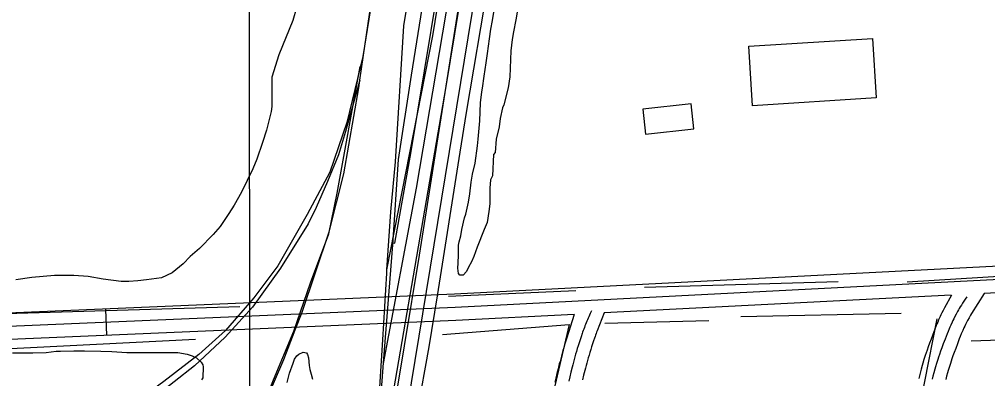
# Model space of a CAD drawing. Extents: x 3313442 to 3351311, y 721974 to 747360.
# Drawn here: x 3327806 to 3328908, y 732286 to 732695 of the extents above; entities that cross this region are included whole.
import ezdxf

# ---------------------------------------------------------------- set-up
doc = ezdxf.new("R2010")
doc.units = 0
for name, color, linetype in [('V-BLDG-OTLN', 7, 'Continuous'), ('V-GRID-MAJR', 7, 'Continuous'), ('V-RAIL-TRAK', 7, 'Continuous'), ('V-ROAD-CNTR', 7, 'Continuous'), ('V-SITE-VEGE', 7, 'Continuous'), ('V-TOPO-SHOR', 7, 'Continuous')]:
    doc.layers.add(name, color=color, linetype=linetype)

msp = doc.modelspace()

# ---------------------------------------------------------------- linework, layer by layer
at = {"layer": 'V-BLDG-OTLN'}
for points in [[(3328640.4, 732596.6), (3328636.2, 732664.3), (3328776.7, 732673.2), (3328780.9, 732605.5)], [(3328518.5, 732564.3), (3328573.5, 732570.2), (3328570.4, 732598.7), (3328515.4, 732592.7)]]:
    msp.add_lwpolyline(points, close=True, dxfattribs=at)
at = {"layer": 'V-GRID-MAJR'}
msp.add_spline([(3328075.1, 727366.3), (3328067.1, 733424.9), (3328059.2, 739486.7), (3328051.3, 745548.5), (3328051.3, 745551.5)], degree=3, dxfattribs=at)
at = {"layer": 'V-RAIL-TRAK'}
for points in [[(3328193.5, 732625.7), (3328212.7, 732754.8), (3328229.5, 732857.7), (3328364.5, 733672.5), (3328452.6, 734200.6), (3328500.9, 734491.4), (3328506.5, 734532.8), (3328508.8, 734562.6), (3328510.3, 734603.6), (3328510, 734642.4), (3328507.8, 734678.2), (3328503.4, 734717.3), (3328492.4, 734772.7)], [(3328307.8, 732543.9), (3328314.9, 732589), (3328364.3, 732880.5), (3328424.7, 733228.1), (3328483.2, 733566.1), (3328567, 734102.8), (3328576, 734178.4), (3328582.7, 734233.4), (3328589, 734300.6), (3328596.5, 734406.5), (3328598.8, 734446), (3328599.8, 734460.5)], [(3328203.5, 732092.2), (3328226.4, 732216.7), (3328228.8, 732229.9), (3328244.4, 732323.6), (3328261.5, 732426.6), (3328323.3, 732818.5), (3328429.4, 733429.6), (3328523.1, 733982.4), (3328555.1, 734220.1)], [(3328501, 734062.1), (3328491.2, 734030.2), (3328478.2, 734001.7), (3328469.7, 733983.3), (3328457.6, 733940.9), (3328295.7, 733004.8), (3328243.2, 732687.4), (3328233.9, 732532.7), (3328228.6, 732476.2), (3328224, 732410), (3328223.8, 732406.5), (3328219.2, 732330.5), (3328214.3, 732253), (3328213.4, 732239.7)], [(3328501, 734062.1), (3328495, 733996.4), (3328489, 733961.3), (3328369.3, 733245.8), (3328276.3, 732676), (3328224, 732410)], [(3328193.5, 732625.7), (3328177.2, 732567.4), (3328169.1, 732540.8), (3328156.8, 732510.6), (3328143.9, 732481.1), (3328134.6, 732462.3), (3328103.2, 732412.1), (3328071.4, 732367.8), (3328040.4, 732333.6), (3328005.6, 732301.1), (3327959.1, 732264.6), (3327927.3, 732241.4), (3327882.6, 732216), (3327776.6, 732171.5), (3327637, 732113.3), (3327497.8, 732056.3), (3327254.9, 731954.5)], [(3328084.8, 732256.2), (3328107, 732308.3), (3328119.9, 732341.8), (3328128.1, 732361.8), (3328158.8, 732453.3), (3328175.5, 732519.3), (3328192.3, 732617.1), (3328193.5, 732625.7)], [(3327916, 730340.5), (3327940.5, 730453.8), (3327956.5, 730526.3), (3327968.4, 730580.4), (3327984, 730670), (3328012.3, 730843.9), (3328056.9, 731105.9), (3328114.9, 731442.4), (3328159.1, 731715.1), (3328197.8, 731956.1), (3328203.8, 731994.1), (3328209.4, 732024), (3328220.1, 732070.9), (3328238.7, 732150.9), (3328247.6, 732190.8), (3328259.1, 732249.1), (3328272.5, 732322.5), (3328282.1, 732380.5), (3328307.8, 732543.9)]]:
    msp.add_lwpolyline(points, dxfattribs=at)
at = {"layer": 'V-ROAD-CNTR'}
msp.add_line((3327905.7, 732335.6), (3327904.5, 732365.5), dxfattribs=at)
for points in [[(3327896.4, 730170.4), (3328023.8, 730890.7), (3328416, 733278.4), (3328655.9, 734782.1)], [(3327962.4, 730543.7), (3327970.5, 730696.8), (3327985.7, 730796.8), (3328034.3, 731082.1), (3328099.6, 731452.5), (3328175.5, 731923.7), (3328203.3, 732086.2), (3328211.4, 732182.2), (3328220.6, 732304.3), (3328231.1, 732438.6), (3328237.5, 732535.4), (3328252.3, 732631.4), (3328363.9, 733327.8), (3328438.6, 733764.2), (3328463.2, 733920.8), (3328473.5, 733984.2), (3328487.8, 734056.2), (3328522.1, 734174), (3328557.7, 734288.4), (3328569.1, 734337.7), (3328584.6, 734387), (3328603.8, 734460.3)], [(3328206.5, 732124.6), (3328291.9, 732618.4), (3328337, 732892.9), (3328390.9, 733218.1), (3328451.6, 733573), (3328572.2, 734347.5)], [(3328220.6, 732303.5), (3328258, 732503), (3328291.8, 732701.8), (3328327.5, 732915.5), (3328370.9, 733177.4), (3328430, 733530.9), (3328476.2, 733818.3), (3328522.9, 734095.9), (3328549, 734260.6)], [(3328231.3, 732440.7), (3328233.5, 732440.6), (3328251.8, 732544.6), (3328297, 732817.8), (3328350.1, 733143.6), (3328405.4, 733471.9), (3328458.9, 733789.5), (3328503.1, 734062.6), (3328506.2, 734094.3), (3328521.4, 734171.7)], [(3328383.2, 733788.7), (3328352.4, 733597.3), (3328320.3, 733409.3), (3328290.3, 733234.1), (3328260.7, 733052.9), (3328231.6, 732880.5), (3328210.7, 732738), (3328196.8, 732652.6), (3328178.9, 732577.6), (3328159.5, 732521), (3328133.7, 732473), (3328100.2, 732414.7), (3328072.8, 732378.1), (3328040.7, 732341.1), (3328010.4, 732313.9), (3327970.6, 732283.2), (3327938.9, 732260.2), (3327903.7, 732237.9), (3327832, 732205.9), (3327553.2, 732087.3)], [(3327853, 731500.2), (3327892.1, 731555.9), (3327921.1, 731611), (3327943.1, 731663.1), (3327965, 731718), (3327974.2, 731749.8), (3327982.9, 731785.8), (3327992.8, 731848), (3328001.5, 731931.9), (3328011.1, 731997.8), (3328020.1, 732046.5), (3328028.1, 732087.1), (3328036.2, 732121.5), (3328046.8, 732163.6), (3328067.8, 732216.1), (3328095.3, 732284.9), (3328118.4, 732340.5), (3328137.3, 732395.2), (3328158.2, 732451.1), (3328167.7, 732497.3), (3328194.1, 732641.4)], [(3330623.6, 732501.7), (3328301.3, 732382.4), (3327954.4, 732367.7)], [(3330624.4, 732486.8), (3328302, 732367.4), (3327955, 732352.7)], [(3329921.5, 732435.6), (3328903.7, 732383.3)], [(3328866.3, 732381.4), (3328471.5, 732361.1)], [(3328866.6, 732381.4), (3328858.7, 732366.8), (3328857.1, 732363.8), (3328855.8, 732361.2), (3328854.7, 732358.9), (3328853.7, 732356.9), (3328852.1, 732353.4), (3328851, 732350.7), (3328850.1, 732348.7), (3328848.9, 732345.6), (3328847.7, 732342.6), (3328845.3, 732336.6), (3328843.4, 732331.3), (3328841.6, 732326.6), (3328840.2, 732322.5), (3328838.9, 732318.9), (3328837.8, 732315.7), (3328836.9, 732312.9), (3328835.3, 732308), (3328834.2, 732304.2), (3328833.3, 732301.3), (3328832.2, 732297.1), (3328831.1, 732292.7), (3328830.3, 732289.5), (3328829.5, 732286.4)], [(3328884.1, 732379.5), (3328882.3, 732376.9), (3328880.7, 732374.5), (3328879.2, 732372.2), (3328877.9, 732370.1), (3328876.7, 732368.1), (3328875.5, 732366.2), (3328874.5, 732364.5), (3328873.6, 732362.8), (3328871.9, 732359.7), (3328870.4, 732357), (3328869.2, 732354.6), (3328868.2, 732352.5), (3328867.3, 732350.6), (3328865.8, 732347.3), (3328864.7, 732344.8), (3328864, 732342.9), (3328862.8, 732340.1), (3328861.7, 732337.2), (3328859.4, 732331.2), (3328857.4, 732326), (3328855.7, 732321.5), (3328854.3, 732317.5), (3328853.1, 732314), (3328852, 732310.9), (3328851.1, 732308.2), (3328849.6, 732303.5), (3328848.6, 732300), (3328847.8, 732297.3), (3328846.7, 732293.2), (3328845.6, 732289.1), (3328844.9, 732286)], [(3328903.7, 732383.3), (3328889.5, 732360.3), (3328888.5, 732358.6), (3328887.5, 732357), (3328886.7, 732355.5), (3328885.1, 732352.6), (3328883.8, 732350.1), (3328882.7, 732347.9), (3328881.7, 732346), (3328880.9, 732344.3), (3328879.5, 732341.2), (3328878.5, 732338.9), (3328877.8, 732337.2), (3328876.7, 732334.5), (3328875.6, 732331.7), (3328873.4, 732325.9), (3328871.5, 732320.8), (3328869.8, 732316.3), (3328868.4, 732312.5), (3328867.2, 732309.1), (3328866.2, 732306.2), (3328865.4, 732303.6), (3328864, 732299.1), (3328862.9, 732295.7), (3328862.2, 732293.2), (3328861.2, 732289.4), (3328860.2, 732285.5)], [(3327954.4, 732367.7), (3326577.2, 732309.2)], [(3328457.3, 732363.6), (3328456.5, 732362), (3328455.6, 732360.3), (3328454.8, 732358.5), (3328454, 732356.8), (3328453.2, 732355.1), (3328452.5, 732353.3), (3328451.7, 732351.6), (3328451, 732349.8), (3328450.3, 732348.1), (3328449.6, 732346.3), (3328449, 732344.6), (3328448.3, 732342.8), (3328447.7, 732341.1), (3328447, 732339.3), (3328446.4, 732337.6), (3328445.2, 732334.1), (3328444.1, 732330.7), (3328443, 732327.3), (3328442, 732323.9), (3328441, 732320.6), (3328440, 732317.4), (3328439.1, 732314.2), (3328438.2, 732311.1), (3328437.4, 732308.1), (3328436.6, 732305.1), (3328435.8, 732302.2), (3328435.1, 732299.4), (3328433.7, 732293.9), (3328432.4, 732288.6), (3328431.2, 732283.7)], [(3327955, 732352.7), (3325361.4, 732242.5)], [(3328437.5, 732359.4), (3328302.7, 732352.4), (3327955.7, 732337.7)], [(3328437.5, 732359.4), (3328428.7, 732331.8), (3328427.6, 732328.3), (3328426.6, 732324.9), (3328425.6, 732321.6), (3328424.7, 732318.3), (3328423.8, 732315.2), (3328422.9, 732312), (3328422.1, 732309), (3328421.3, 732306), (3328420.5, 732303.1), (3328419.1, 732297.5), (3328417.8, 732292.2), (3328416.6, 732287.1), (3328415.5, 732282.4)], [(3328471.5, 732361.1), (3328463.6, 732340.9), (3328463, 732339.2), (3328462.4, 732337.6), (3328461.8, 732335.9), (3328461.2, 732334.3), (3328460.6, 732332.6), (3328459.4, 732329.3), (3328458.3, 732326), (3328457.3, 732322.7), (3328456.3, 732319.5), (3328455.3, 732316.3), (3328454.4, 732313.2), (3328453.5, 732310.1), (3328452.7, 732307.1), (3328451.9, 732304.2), (3328451.1, 732301.3), (3328450.3, 732298.4), (3328449.6, 732295.7), (3328448.2, 732290.2), (3328447, 732285.1)], [(3327955.7, 732337.7), (3325595.8, 732237.4)]]:
    msp.add_lwpolyline(points, dxfattribs=at)
at = {"layer": 'V-SITE-VEGE'}
for points in [[(3328372.6, 732702.9), (3328371, 732694.1), (3328368.2, 732680.7), (3328366.8, 732671.9), (3328365.4, 732659), (3328364.3, 732629.6), (3328362.4, 732616.9), (3328357.4, 732597.7), (3328356, 732594.1), (3328353.2, 732582), (3328351.9, 732572.7), (3328348.5, 732558.6), (3328347.4, 732543.3), (3328345.5, 732541.3), (3328344.4, 732517.1), (3328342.4, 732512.5), (3328341.6, 732503.1), (3328341.6, 732485.3), (3328340.5, 732476.5), (3328338.5, 732463.8), (3328335.2, 732455.9), (3328327.2, 732435.8), (3328323.4, 732425.4), (3328320.6, 732419.3), (3328317.3, 732413), (3328315.1, 732408.3), (3328311.2, 732404.2), (3328307.4, 732404.2), (3328306, 732406.1), (3328304.9, 732411.9), (3328305.5, 732417.7), (3328306, 732427), (3328305.8, 732432.5), (3328305.8, 732438.3), (3328306.6, 732442.1), (3328308.5, 732448.7), (3328309.7, 732455.9), (3328312.7, 732469.1), (3328314.1, 732473.2), (3328317.1, 732487.2), (3328318.8, 732496.6), (3328320.2, 732509.8), (3328321.8, 732518.8), (3328324.6, 732531.5), (3328327.4, 732551), (3328328.2, 732558.7), (3328330.1, 732579.3), (3328330.7, 732599.9), (3328332.4, 732612.5), (3328333.2, 732616.7), (3328334.9, 732630.4), (3328337.1, 732645.5), (3328338.8, 732656), (3328341, 732672.7), (3328342.6, 732683.5), (3328344.6, 732693.6), (3328348.2, 732716.7)], [(3328121.4, 732708.1), (3328117.2, 732693.5), (3328101.3, 732654.6), (3328093.4, 732629.1), (3328093.3, 732595.6), (3328092.7, 732590.2), (3328087.2, 732568.9), (3328082.9, 732554.9), (3328076.2, 732536), (3328071.9, 732525.1), (3328059.1, 732498.3), (3328050.6, 732483.7), (3328044.5, 732474), (3328034.8, 732459.4), (3328026.8, 732450.3), (3328011, 732434.5), (3328000.6, 732425.4), (3327992.7, 732416.9), (3327979.9, 732406.6), (3327967.8, 732401.1), (3327950.7, 732398.7), (3327941, 732397.5), (3327930.7, 732396.9), (3327922.1, 732396.9), (3327901.5, 732399.4), (3327884.4, 732402.4), (3327868, 732403.7), (3327846.1, 732403.7), (3327820.5, 732401.3), (3327802.3, 732398.9)], [(3327798.3, 732315.8), (3327821.4, 732315.7), (3327836.6, 732316.3), (3327848.2, 732317.5), (3327853, 732317.5), (3327868.3, 732318.1), (3327880.4, 732318.1), (3327898.7, 732317.5), (3327911.5, 732317.4), (3327928.5, 732316.2), (3327986.3, 732316.1), (3327997.2, 732314.3), (3328002.7, 732312.5), (3328007.6, 732310), (3328013, 732305.2), (3328014.9, 732302.1), (3328015.5, 732299.7), (3328015.5, 732296.6), (3328014.8, 732290.6), (3328014.8, 732287.5), (3328013.6, 732285.1)], [(3328110.7, 732282.1), (3328113.7, 732292.6), (3328117.6, 732304.1), (3328119.2, 732308.5), (3328121.7, 732312.3), (3328124.2, 732314.3), (3328128.9, 732316.7), (3328133, 732315.9), (3328134.1, 732314), (3328135.2, 732310.1), (3328136, 732301.3), (3328136.8, 732296.7), (3328138.2, 732291.7), (3328139.6, 732285.9)]]:
    msp.add_lwpolyline(points, dxfattribs=at)
at = {"layer": 'V-TOPO-SHOR'}
for p, q in [((3328816.3, 732396.3), (3328994.2, 732407.7)), ((3328517.4, 732390.5), (3328737.6, 732396.9)), ((3328439.2, 732386.3), (3328294.6, 732379.9)), ((3328472.4, 732349.6), (3328590.5, 732352.5)), ((3328626.9, 732356.9), (3328809.6, 732360.8)), ((3328889.1, 732329.4), (3329406.5, 732348.3)), ((3327655.2, 732313.8), (3328006.6, 732331.4))]:
    msp.add_line(p, q, dxfattribs=at)
for points in [[(3328057, 732367.9), (3327726.6, 732358.2), (3327651.5, 732353.3), (3327586, 732362.2), (3327528.5, 732349.9), (3327338.3, 732341.3), (3327207.8, 732354.1)], [(3328849.9, 732354.6), (3328808, 732140.9), (3328770.7, 731877.8)], [(3328287.7, 732336.5), (3328431.8, 732347.8), (3328395.5, 732192.3), (3328358.7, 731966.1), (3328342.3, 731820.3)]]:
    msp.add_lwpolyline(points, dxfattribs=at)

doc.saveas('drawing.dxf')
